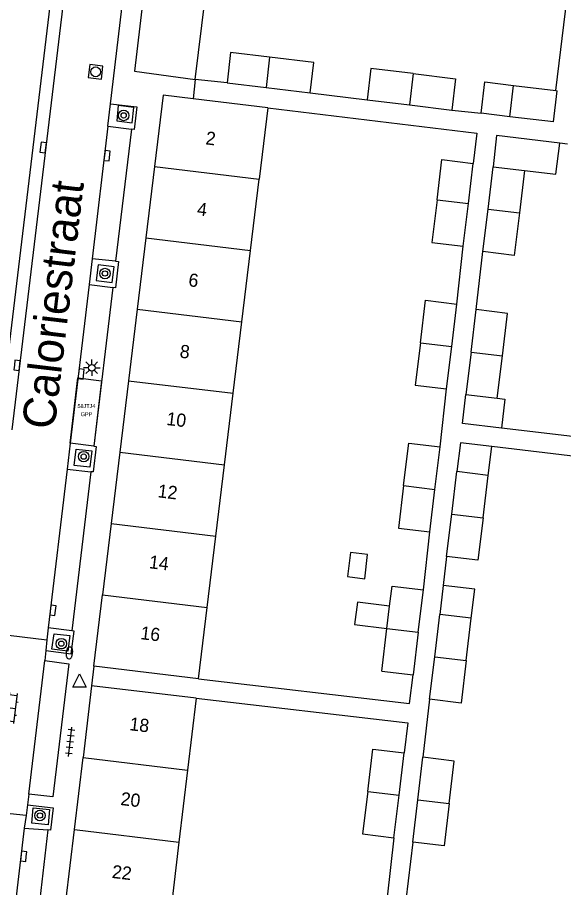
# Model space of a CAD drawing. Extents: x 132998 to 136004, y 396998 to 398512.
# Drawn here: x 134026 to 134067.5, y 397177.6 to 397243.7 of the extents above; entities that cross this region are included whole.
import ezdxf

# ---------------------------------------------------------------- set-up
doc = ezdxf.new("R2010")
doc.units = 0
for name, color, linetype in [('bp-anno-kenteken', 7, 'Continuous'), ('bp-grn-parkeervak', 7, 'Continuous'), ('gg-afsc-erfafscheiding', 7, 'Continuous'), ('gg-anno-huisnummerreeks BGT', 7, 'Continuous'), ('gg-anno-openbare ruimte label', 7, 'Continuous'), ('gg-bbg-bijgebouw', 7, 'Continuous'), ('gg-bbg-gedigitaliseerde bijgebouw', 7, 'Continuous'), ('gg-bbg-hoofdgebouw', 7, 'Continuous'), ('gg-bbg-luifel en loopbrug', 7, 'Continuous'), ('gg-bbg-tussenscheiding', 7, 'Continuous'), ('gg-knt-verharding', 7, 'Continuous'), ('gg-knt-verharding nz', 7, 'Continuous'), ('gt-grn-groengrens', 7, 'Continuous'), ('gt-grn-weggrens', 7, 'Continuous'), ('gt-symb-boom', 7, 'Continuous'), ('gt-symb-brandkraan', 7, 'Continuous'), ('gt-symb-klinker verharding', 7, 'Continuous'), ('gt-symb-kolk', 7, 'Continuous'), ('gt-symb-lichtmast', 7, 'Continuous'), ('gt-symb-rioolschacht', 7, 'Continuous'), ('gt-symb-tegel verharding', 7, 'Continuous'), ('gt-symb-waterafsluiter', 7, 'Continuous'), ('kenmerkpunt gehandicapten parkeerplaats', 7, 'Continuous')]:
    doc.layers.add(name, color=color, linetype=linetype)

# ---------------------------------------------------------------- blocks, each defined once
blk = doc.blocks.new('gt0-BOOM')
at = {"layer": 'gt-symb-boom'}
for radius in [0.4, 0.2]:
    blk.add_circle((0, 0), radius, dxfattribs=at)
blk = doc.blocks.new('gt0-KOLK')
at = {"layer": 'gt-symb-kolk'}
blk.add_lwpolyline([(0, 0), (0.375, 0), (0.375, 0.4), (-0.375, 0.4), (-0.375, 0), (0, 0)], dxfattribs=at)
blk = doc.blocks.new('gt0-LMAST')
at = {"layer": 'gt-symb-lichtmast'}
for p, q in [((-0.182, 0.173), (-0.447, 0.438)), ((-0.005, 0.246), (-0.005, 0.621)), ((0.172, 0.173), (0.437, 0.438)), ((-0.255, -0.004), (-0.63, -0.004)), ((-0.182, -0.181), (-0.447, -0.446)), ((-0.005, -0.254), (-0.005, -0.629)), ((0.437, -0.446), (0.172, -0.181)), ((0.245, -0.004), (0.62, -0.004))]:
    blk.add_line(p, q, dxfattribs=at)
blk.add_circle((-0.005, -0.004), 0.25, dxfattribs=at)
blk = doc.blocks.new('gt0-BR')
at = {"layer": 'gt-symb-brandkraan'}
for centre, radius, start, end in [((-0.244, 0), 0.206, 107.56694, 252.43307), ((0.599, -2.664), 3, 106.89205, 107.56694), ((0, -0.691), 0.938, 73.10799, 106.89205), ((-0.599, -2.664), 3, 72.43309, 73.10799), ((0.244, 0), 0.206, 287.56695, 72.43309), ((0.599, 2.664), 3, 252.43307, 253.10797), ((0, 0.691), 0.938, 253.10797, 286.89206), ((-0.599, 2.664), 3, 286.89206, 287.56695)]:
    blk.add_arc(centre, radius, start, end, dxfattribs=at)
blk = doc.blocks.new('gt0-TEG1')
at = {"layer": 'gt-symb-tegel verharding'}
for p, q in [((-1.125, 0), (1.125, 0)), ((-0.9, -0.25), (-0.9, 0.25)), ((-0.45, -0.25), (-0.45, 0.25)), ((0, -0.25), (0, 0.25)), ((0.45, -0.25), (0.45, 0.25)), ((0.9, -0.25), (0.9, 0.25))]:
    blk.add_line(p, q, dxfattribs=at)
blk = doc.blocks.new('gt0-WAFSL')
at = {"layer": 'gt-symb-waterafsluiter'}
for p, q in [((-0.5, -0.333), (0, 0.667)), ((0, 0.667), (0.5, -0.333)), ((0.5, -0.333), (-0.5, -0.333))]:
    blk.add_line(p, q, dxfattribs=at)
blk = doc.blocks.new('gt0-KL1')
at = {"layer": 'gt-symb-klinker verharding'}
for p, q in [((-1.15, 0.3), (1.15, 0.3)), ((-1, -0.3), (-1, 0.3)), ((-0.5, 0.3), (-0.5, 0.45)), ((0, -0.3), (0, 0.3)), ((0.5, 0.3), (0.5, 0.45)), ((1, -0.3), (1, 0.3)), ((-1.15, -0.3), (1.15, -0.3)), ((-0.5, -0.45), (-0.5, -0.3)), ((0.5, -0.45), (0.5, -0.3))]:
    blk.add_line(p, q, dxfattribs=at)
blk = doc.blocks.new('gt0-RS')
at = {"layer": 'gt-symb-rioolschacht'}
blk.add_lwpolyline([(-0.5, -0.5), (0.5, -0.5), (0.5, 0.5), (-0.5, 0.5)], close=True, dxfattribs=at)
blk.add_circle((0, 0), 0.375, dxfattribs=at)

msp = doc.modelspace()

# ---------------------------------------------------------------- linework, layer by layer
at = {"layer": 'bp-grn-parkeervak'}
msp.add_lwpolyline([(134032.376, 397216.097), (134031.773, 397211.133), (134029.983, 397211.356), (134030.574, 397216.315), (134032.376, 397216.097)], dxfattribs=at)
at = {"layer": 'gg-afsc-erfafscheiding'}
for p, q in [((134066.922, 397238.169), (134068.076, 397247.909)), ((134039.494, 397239.021), (134040.256, 397245.197)), ((134041.929, 397238.761), (134039.494, 397239.021)), ((134048.237, 397237.994), (134052.556, 397237.475)), ((134059.009, 397236.692), (134061.24, 397236.441)), ((134067.796, 397234.095), (134067.205, 397234.167)), ((134059.385, 397221.934), (134059.872, 397226.345)), ((134060.858, 397221.513), (134061.367, 397225.924)), ((134058.114, 397211.07), (134058.602, 397215.481)), ((134076.063, 397210.92), (134062.769, 397212.495)), ((134075.89, 397209.462), (134062.041, 397211.105)), ((134056.843, 397200.206), (134057.331, 397204.617)), ((134058.609, 397202.739), (134058.355, 397200.535)), ((134057.317, 397191.877), (134056.808, 397187.468)), ((134054.599, 397181.353), (134054.077, 397176.831)), ((134056.025, 397181.015), (134055.516, 397176.606))]:
    msp.add_line(p, q, dxfattribs=at)
for points in [[(134045, 397236.861), (134060.914, 397234.93), (134060.635, 397232.632)], [(134039.735, 397193.425), (134055.793, 397191.559), (134056.058, 397193.742)], [(134039.553, 397191.968), (134055.646, 397190.09), (134055.38, 397187.806)]]:
    msp.add_lwpolyline(points, dxfattribs=at)
at = {"layer": 'gg-bbg-bijgebouw'}
for p, q in [((134041.929, 397238.761), (134044.875, 397238.403)), ((134044.875, 397238.403), (134048.237, 397237.994)), ((134066.729, 397235.784), (134067.011, 397238.158))]:
    msp.add_line(p, q, dxfattribs=at)
for points in [[(134045.151, 397240.709), (134042.186, 397241.071), (134041.929, 397238.761)], [(134048.237, 397237.994), (134048.517, 397240.297), (134045.151, 397240.709)]]:
    msp.add_lwpolyline(points, dxfattribs=at)
at = {"layer": 'gg-bbg-gedigitaliseerde bijgebouw'}
for p, q in [((134063.412, 397236.181), (134063.701, 397238.56)), ((134063.701, 397238.56), (134066.922, 397238.169)), ((134066.922, 397238.169), (134067.011, 397238.158)), ((134052.556, 397237.475), (134055.782, 397237.083)), ((134055.782, 397237.083), (134059.009, 397236.692)), ((134066.729, 397235.784), (134063.412, 397236.181)), ((134057.88, 397229.856), (134058.252, 397232.917)), ((134058.252, 397232.917), (134060.635, 397232.632)), ((134060.264, 397229.571), (134060.635, 397232.632)), ((134061.759, 397229.151), (134062.15, 397232.377)), ((134062.15, 397232.377), (134064.533, 397232.092)), ((134064.533, 397232.092), (134064.142, 397228.866)), ((134059.872, 397226.345), (134060.264, 397229.571)), ((134061.367, 397225.924), (134061.759, 397229.151)), ((134058.993, 397218.708), (134059.385, 397221.934)), ((134060.467, 397218.287), (134060.858, 397221.513)), ((134058.602, 397215.481), (134058.993, 397218.708)), ((134060.467, 397218.287), (134060.075, 397215.06)), ((134062.458, 397214.775), (134062.85, 397218.002)), ((134060.075, 397215.06), (134062.458, 397214.775)), ((134057.722, 397207.843), (134058.114, 397211.07)), ((134059, 397205.965), (134059.392, 397209.192)), ((134061.775, 397208.907), (134059.392, 397209.192)), ((134061.384, 397205.681), (134061.775, 397208.907)), ((134057.331, 397204.617), (134057.722, 397207.843)), ((134058.609, 397202.739), (134059, 397205.965)), ((134056.452, 397196.98), (134056.843, 397200.206)), ((134054.069, 397197.265), (134054.276, 397198.971)), ((134057.708, 397195.103), (134058.1, 397198.33)), ((134060.483, 397198.045), (134058.1, 397198.33)), ((134060.092, 397194.819), (134060.483, 397198.045)), ((134053.676, 397194.027), (134054.069, 397197.265)), ((134056.452, 397196.98), (134056.058, 397193.742)), ((134057.317, 397191.877), (134057.708, 397195.103)), ((134053.676, 397194.027), (134056.058, 397193.742)), ((134054.991, 397184.58), (134055.38, 397187.806)), ((134056.416, 397184.241), (134056.808, 397187.468)), ((134054.599, 397181.353), (134054.991, 397184.58)), ((134056.025, 397181.015), (134056.416, 397184.241))]:
    msp.add_line(p, q, dxfattribs=at)
for points in [[(134056.067, 397239.466), (134052.841, 397239.858), (134052.556, 397237.475)], [(134056.067, 397239.466), (134059.293, 397239.075), (134059.009, 397236.692)], [(134057.88, 397229.856), (134057.489, 397226.629), (134059.872, 397226.345)], [(134064.142, 397228.866), (134063.75, 397225.64), (134061.367, 397225.924)], [(134056.609, 397218.992), (134057.001, 397222.219), (134059.385, 397221.934)], [(134062.85, 397218.002), (134063.241, 397221.228), (134060.858, 397221.513)], [(134056.609, 397218.992), (134056.218, 397215.766), (134058.602, 397215.481)], [(134055.339, 397208.128), (134055.731, 397211.354), (134058.114, 397211.07)], [(134055.339, 397208.128), (134054.948, 397204.902), (134057.331, 397204.617)], [(134061.384, 397205.681), (134060.992, 397202.454), (134058.609, 397202.739)], [(134051.07, 397201.208), (134052.378, 397201.049), (134052.601, 397202.888), (134051.293, 397203.047), (134051.07, 397201.208)], [(134054.276, 397198.971), (134054.46, 397200.491), (134056.843, 397200.206)], [(134060.092, 397194.819), (134059.7, 397191.592), (134057.317, 397191.877)], [(134052.608, 397184.865), (134052.999, 397188.091), (134055.38, 397187.806)], [(134058.8, 397183.957), (134059.191, 397187.183), (134056.808, 397187.468)], [(134052.608, 397184.865), (134052.216, 397181.638), (134054.599, 397181.353)], [(134058.8, 397183.957), (134058.408, 397180.73), (134056.025, 397181.015)]]:
    msp.add_lwpolyline(points, dxfattribs=at)
at = {"layer": 'gg-bbg-hoofdgebouw'}
for p, q in [((134045, 397236.861), (134039.327, 397237.546)), ((134045, 397236.861), (134044.342, 397231.433)), ((134036.402, 397232.394), (134035.743, 397226.966)), ((134043.684, 397226.004), (134044.342, 397231.433)), ((134035.743, 397226.966), (134035.084, 397221.537)), ((134043.026, 397220.575), (134043.684, 397226.004)), ((134035.084, 397221.537), (134034.425, 397216.108)), ((134042.368, 397215.146), (134043.026, 397220.575)), ((134034.425, 397216.108), (134033.767, 397210.679)), ((134041.71, 397209.716), (134042.368, 397215.146)), ((134033.767, 397210.679), (134033.108, 397205.251)), ((134041.052, 397204.288), (134041.71, 397209.716)), ((134033.108, 397205.251), (134032.449, 397199.821)), ((134040.394, 397198.858), (134041.052, 397204.288)), ((134031.79, 397194.39), (134032.449, 397199.821)), ((134039.735, 397193.425), (134040.394, 397198.858)), ((134039.735, 397193.425), (134031.79, 397194.39)), ((134031.61, 397192.91), (134030.96, 397187.438)), ((134039.553, 397191.968), (134031.61, 397192.91)), ((134039.553, 397191.968), (134038.902, 397186.495)), ((134030.31, 397181.962), (134030.96, 397187.438)), ((134038.902, 397186.495), (134038.251, 397181.019)), ((134029.66, 397176.486), (134030.31, 397181.962)), ((134038.251, 397181.019), (134037.6, 397175.543))]:
    msp.add_line(p, q, dxfattribs=at)
msp.add_lwpolyline([(134039.327, 397237.546), (134037.06, 397237.82), (134036.402, 397232.394)], dxfattribs=at)
at = {"layer": 'gg-bbg-luifel en loopbrug'}
for p, q in [((134063.412, 397236.181), (134061.24, 397236.441)), ((134061.775, 397208.907), (134062.041, 397211.105)), ((134058.355, 397200.535), (134058.1, 397198.33))]:
    msp.add_line(p, q, dxfattribs=at)
for points in [[(134061.24, 397236.441), (134061.524, 397238.824), (134063.701, 397238.56)], [(134067.205, 397234.167), (134062.403, 397234.749), (134062.15, 397232.377)], [(134064.533, 397232.092), (134066.919, 397231.807), (134067.205, 397234.167)], [(134062.769, 397212.495), (134059.819, 397212.844), (134060.075, 397215.06)], [(134062.458, 397214.775), (134063.037, 397214.706), (134062.769, 397212.495)], [(134062.041, 397211.105), (134059.655, 397211.388), (134059.392, 397209.192)], [(134060.483, 397198.045), (134060.75, 397200.249), (134058.355, 397200.535)], [(134054.276, 397198.971), (134051.818, 397199.264), (134051.614, 397197.558), (134054.069, 397197.265)]]:
    msp.add_lwpolyline(points, dxfattribs=at)
at = {"layer": 'gg-bbg-tussenscheiding'}
for p, q in [((134045.151, 397240.709), (134044.875, 397238.403)), ((134056.067, 397239.466), (134055.782, 397237.083)), ((134036.402, 397232.394), (134044.342, 397231.433)), ((134057.88, 397229.856), (134060.264, 397229.571)), ((134061.759, 397229.151), (134064.142, 397228.866)), ((134035.743, 397226.966), (134043.684, 397226.004)), ((134035.084, 397221.537), (134043.026, 397220.575)), ((134056.609, 397218.992), (134058.993, 397218.708)), ((134060.467, 397218.287), (134062.85, 397218.002)), ((134034.425, 397216.108), (134042.368, 397215.146)), ((134033.767, 397210.679), (134041.71, 397209.716)), ((134055.339, 397208.128), (134057.722, 397207.843)), ((134059, 397205.965), (134061.384, 397205.681)), ((134033.108, 397205.251), (134041.052, 397204.288)), ((134032.449, 397199.821), (134040.394, 397198.858)), ((134054.069, 397197.265), (134056.452, 397196.98)), ((134057.708, 397195.103), (134060.092, 397194.819)), ((134030.96, 397187.438), (134038.902, 397186.495)), ((134052.608, 397184.865), (134054.991, 397184.58)), ((134056.416, 397184.241), (134058.8, 397183.957)), ((134030.31, 397181.962), (134038.251, 397181.019))]:
    msp.add_line(p, q, dxfattribs=at)
at = {"layer": 'gg-knt-verharding'}
for p, q in [((134033.058, 397237.173), (134035.565, 397258.224)), ((134030.892, 397256.974), (134025.559, 397212.371)), ((134032.855, 397235.465), (134033.058, 397237.173)), ((134032.855, 397235.465), (134034.637, 397235.24)), ((134034.637, 397235.24), (134033.438, 397225.19)), ((134031.654, 397225.382), (134031.42, 397223.416)), ((134033.438, 397225.19), (134031.654, 397225.382)), ((134031.42, 397223.416), (134033.238, 397223.191)), ((134033.238, 397223.191), (134031.773, 397211.133)), ((134029.983, 397211.356), (134029.749, 397209.39)), ((134031.773, 397211.133), (134029.983, 397211.356)), ((134029.749, 397209.39), (134031.561, 397209.185)), ((134031.561, 397209.185), (134030.107, 397197.091)), ((134023.713, 397196.929), (134028.203, 397196.411)), ((134028.31, 397197.313), (134028.203, 397196.411)), ((134030.107, 397197.091), (134028.31, 397197.313)), ((134028.203, 397196.411), (134028.121, 397195.576)), ((134028.121, 397195.576), (134028.047, 397194.828)), ((134026.831, 397184.664), (134026.73, 397183.845)), ((134026.629, 397183.031), (134022.11, 397183.522)), ((134026.73, 397183.845), (134026.629, 397183.031)), ((134026.629, 397183.031), (134026.496, 397182.07)), ((134026.496, 397182.07), (134028.281, 397181.954)), ((134028.281, 397181.954), (134026.887, 397169.851))]:
    msp.add_line(p, q, dxfattribs=at)
for points in [[(134036.199, 397250.814), (134034.875, 397239.656), (134039.494, 397239.021)], [(134033.058, 397237.173), (134035.055, 397236.941), (134034.84, 397235.215), (134034.637, 397235.24)], [(134033.523, 397235.871), (134034.705, 397235.728), (134034.819, 397236.894), (134033.637, 397237.037), (134033.523, 397235.871)], [(134033.438, 397225.19), (134033.653, 397225.165), (134033.424, 397223.17), (134033.238, 397223.191)], [(134031.956, 397223.728), (134033.17, 397223.578), (134033.316, 397224.774), (134032.103, 397224.924), (134031.956, 397223.728)], [(134030.284, 397209.66), (134030.438, 397210.896), (134031.636, 397210.766), (134031.482, 397209.53), (134030.284, 397209.66)], [(134031.773, 397211.133), (134031.951, 397211.113), (134031.737, 397209.166), (134031.561, 397209.185)], [(134028.121, 397195.576), (134030.055, 397195.33), (134030.28, 397197.069), (134030.107, 397197.091)], [(134028.595, 397195.677), (134028.763, 397196.865), (134029.962, 397196.718), (134029.794, 397195.531), (134028.595, 397195.677)], [(134028.047, 397194.828), (134029.871, 397194.585), (134028.66, 397184.448), (134026.831, 397184.664)], [(134026.73, 397183.845), (134028.694, 397183.632), (134028.48, 397181.929), (134028.281, 397181.954)], [(134027.08, 397182.46), (134027.177, 397183.633), (134028.405, 397183.503), (134028.308, 397182.331), (134027.08, 397182.46)]]:
    msp.add_lwpolyline(points, dxfattribs=at)
at = {"layer": 'gg-knt-verharding nz'}
for p, q in [((134032.855, 397235.465), (134031.654, 397225.382)), ((134031.42, 397223.416), (134029.983, 397211.356)), ((134029.749, 397209.39), (134028.31, 397197.313)), ((134026.831, 397184.664), (134028.047, 397194.828)), ((134026.496, 397182.07), (134025.066, 397170.067))]:
    msp.add_line(p, q, dxfattribs=at)
at = {"layer": 'gt-grn-groengrens'}
msp.add_line((134030.145, 397258.949), (134024.172, 397209.188), dxfattribs=at)
at = {"layer": 'gt-grn-weggrens'}
for p, q in [((134039.494, 397239.021), (134039.327, 397237.546)), ((134031.79, 397194.39), (134031.61, 397192.91))]:
    msp.add_line(p, q, dxfattribs=at)

# ---------------------------------------------------------------- block references
at = {"layer": 'gt-symb-boom'}
for p in [(134034.049, 397236.282), (134032.628, 397224.258), (134031.011, 397210.334), (134029.31, 397196.107), (134027.685, 397183.039)]:
    msp.add_blockref('gt0-BOOM', p, dxfattribs=at)
at = {"layer": 'gt-symb-brandkraan', "rotation": -96.77678283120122}
msp.add_blockref('gt0-BR', (134029.926, 397195.4), dxfattribs=at)
at = {"layer": 'gt-symb-klinker verharding', "rotation": -96.77678283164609}
msp.add_blockref('gt0-KL1', (134025.521, 397191.214), dxfattribs=at)
at = {"layer": 'gt-symb-kolk'}
for p, rotation in [((134027.73, 397233.866), -96.71987988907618), ((134032.59, 397233.238), -96.71987988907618), ((134025.74, 397217.3), -96.71987988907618), ((134030.616, 397216.64), -96.71987988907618), ((134028.868, 397198.624), 83.4509084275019), ((134026.648, 397179.91), 83.450908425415)]:
    msp.add_blockref('gt0-KOLK', p, dxfattribs=dict(at, rotation=rotation))
at = {"layer": 'gt-symb-lichtmast'}
msp.add_blockref('gt0-LMAST', (134031.633, 397217.095), dxfattribs=at)
at = {"layer": 'gt-symb-rioolschacht', "rotation": 83.22321716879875}
msp.add_blockref('gt0-RS', (134031.919, 397239.597), dxfattribs=at)
at = {"layer": 'gt-symb-tegel verharding', "rotation": 83.33703637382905}
msp.add_blockref('gt0-TEG1', (134029.98, 397188.649), dxfattribs=at)
at = {"layer": 'gt-symb-waterafsluiter'}
msp.add_blockref('gt0-WAFSL', (134030.688, 397193.137), dxfattribs=at)

# ---------------------------------------------------------------- texts
at = {"layer": 'bp-anno-kenteken'}
msp.add_text('58JTJ4', height=0.3, dxfattribs=at).set_placement((134030.538, 397214.028))
at = {"layer": 'gg-anno-huisnummerreeks BGT'}
for s, rotation, p in [('2', 353.1, (134040.245, 397234.085)), ('4', 353.1, (134039.59, 397228.69)), ('6', 353.1, (134038.936, 397223.298)), ('8', 353.1, (134038.277, 397217.869)), ('10', 353.1, (134037.264, 397212.744)), ('12', 353.1, (134036.598, 397207.246)), ('14', 353.1, (134035.942, 397201.849)), ('16', 353.1, (134035.288, 397196.455)), ('18', 353.2, (134034.455, 397189.531)), ('20', 353.2, (134033.779, 397183.841)), ('22', 353.2, (134033.121, 397178.296))]:
    msp.add_text(s, height=1, rotation=rotation, dxfattribs=at).set_placement(p)
at = {"layer": 'gg-anno-openbare ruimte label'}
msp.add_text('Caloriestraat', height=2.5, rotation=83.2, dxfattribs=at).set_placement((134028.784, 397212.33))
at = {"layer": 'kenmerkpunt gehandicapten parkeerplaats'}
msp.add_text('GPP', height=0.3, dxfattribs=at).set_placement((134030.782, 397213.407))

doc.saveas('drawing.dxf')
